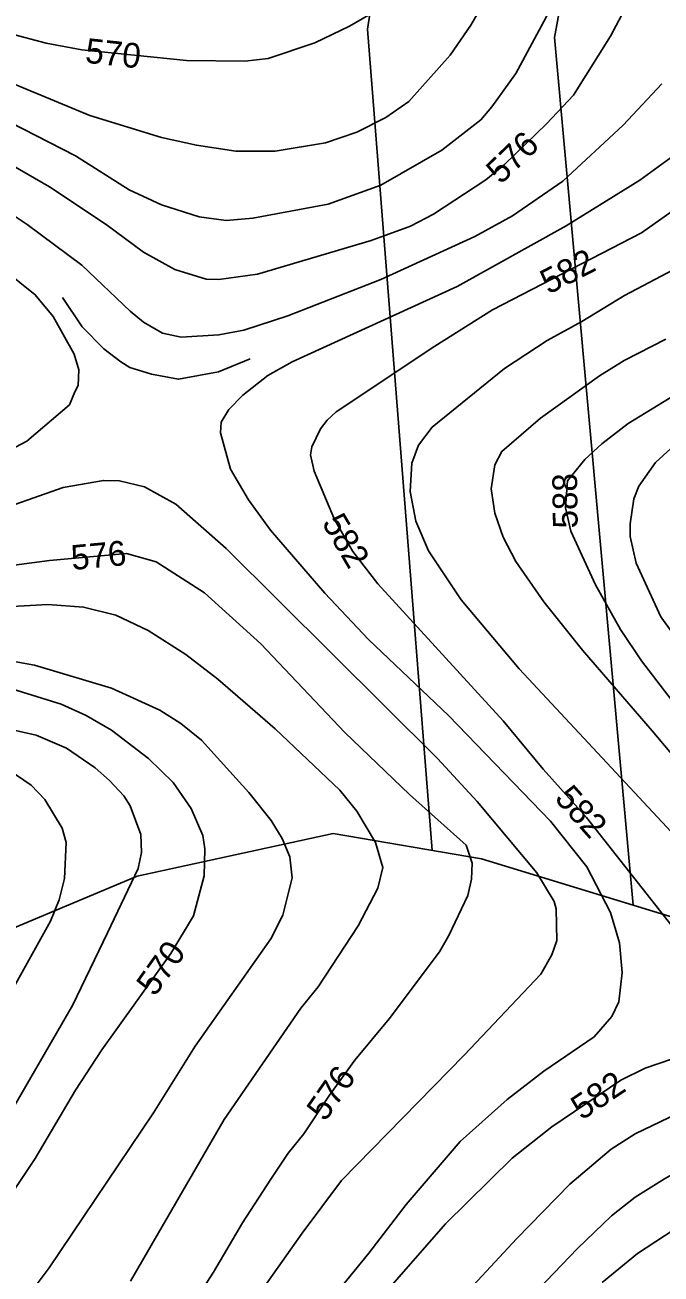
# Model space of a CAD drawing. Extents: x -709418 to -703832, y -1161719 to -1157826.
# Drawn here: x -708856 to -708650.5, y -1160344.3 to -1159940.7 of the extents above; entities that cross this region are included whole.
import ezdxf

# ---------------------------------------------------------------- set-up
doc = ezdxf.new("R2010")
doc.units = 0
for name, color, linetype in [('120_vrstevnice hlavní', 7, 'Continuous'), ('121_vrstevnice hlavní_popis', 7, 'Continuous'), ('122_vrstevnice základní', 7, 'Continuous'), ('124_vrstevnice doplňková', 7, 'Continuous'), ('606_RBC_návrh', 7, 'Continuous'), ('611_LBK_stav', 7, 'Continuous')]:
    doc.layers.add(name, color=color, linetype=linetype)

msp = doc.modelspace()

# ---------------------------------------------------------------- linework, layer by layer
at = {"layer": '120_vrstevnice hlavní'}
for points in [[(-708743.01, -1159936.3), (-708751.11, -1159941.07), (-708762.39, -1159946.43), (-708777.44, -1159951.49), (-708784.96, -1159952.36), (-708803.76, -1159952.21), (-708837.61, -1159948.74), (-708849.18, -1159946.57), (-708861.33, -1159943.39), (-708885.63, -1159934.85)], [(-708775.7, -1160375.44), (-708744.89, -1160337.55), (-708732.89, -1160321.92), (-708715.38, -1160301.53), (-708700.2, -1160287.93), (-708688.33, -1160278.82), (-708672.13, -1160267.68), (-708666.35, -1160261.17), (-708664.18, -1160256.4), (-708663.02, -1160246.85), (-708663.89, -1160237.31), (-708666.78, -1160227.47), (-708674.45, -1160212.72), (-708686.16, -1160197.96), (-708719.14, -1160163.83), (-708745.04, -1160139.24), (-708759.07, -1160124.34), (-708776.71, -1160103.94), (-708783.8, -1160094.11), (-708789.59, -1160084.27), (-708792.86, -1160072.53), (-708792.61, -1160069.1), (-708790.09, -1160064.95), (-708785.55, -1160060.3), (-708777.48, -1160053.94), (-708769.62, -1160049.56), (-708716.4, -1160025.26), (-708681.1, -1160005.59), (-708657.38, -1159990.83), (-708634.82, -1159974.49)], [(-708872.03, -1160012.38), (-708852.65, -1160027.86), (-708846.86, -1160034.95), (-708840.07, -1160047.1), (-708838.62, -1160052.16), (-708838.84, -1160057.19), (-708839.88, -1160059.26), (-708841.64, -1160063.42), (-708855.4, -1160075.16), (-708866.25, -1160080.95)], [(-708642.34, -1160072.99), (-708652.32, -1160082.1), (-708657.67, -1160089.77), (-708659.26, -1160093.82), (-708660.42, -1160101.92), (-708660.42, -1160105.97), (-708658.54, -1160114.65), (-708650.58, -1160132.01), (-708635.1, -1160153.41)], [(-709108.09, -1160076.46), (-709102.6, -1160089.48), (-709097.53, -1160098.01), (-709088.71, -1160108.57), (-709083.5, -1160112.77), (-709075.4, -1160118.12), (-709062.96, -1160123.18), (-709042.71, -1160128.68), (-709014.36, -1160137.36), (-708981.96, -1160144.3), (-708949.56, -1160149.94), (-708941.46, -1160150.66), (-708883.32, -1160152.69), (-708859.88, -1160155.29), (-708844.26, -1160160.21), (-708836.16, -1160163.83), (-708828.06, -1160168.6), (-708816.06, -1160177.71), (-708808.1, -1160185.52), (-708802.31, -1160193.91), (-708798.55, -1160202.59)], [(-708798.55, -1160202.59), (-708797.83, -1160206.93), (-708798.12, -1160215.61), (-708801.59, -1160228.63), (-708808.82, -1160240.78), (-708831.1, -1160271.88), (-708839.63, -1160284.89), (-708852.65, -1160307.03), (-708869.72, -1160332.34), (-708879.41, -1160345.21)]]:
    msp.add_lwpolyline(points, dxfattribs=at)
at = {"layer": '122_vrstevnice základní'}
for points in [[(-708643.93, -1159832.3), (-708654.92, -1159859.5), (-708663.89, -1159879.75), (-708687.61, -1159938.18), (-708697.45, -1159956.41), (-708705.11, -1159967.11), (-708708.73, -1159971.31), (-708721.31, -1159981.14), (-708740.98, -1159992.42), (-708758.05, -1159998.64), (-708782.35, -1160003.13), (-708791.03, -1160003.85), (-708799.71, -1160002.69), (-708811.86, -1159998.79), (-708822.28, -1159994.01), (-708839.63, -1159983.02), (-708869.43, -1159967.83), (-708901.25, -1159949.32), (-708930.18, -1159934.42), (-708952.46, -1159920.54), (-708963.74, -1159912.58), (-708973.86, -1159904.48)], [(-708817.65, -1160014.12), (-708807.52, -1160019.76), (-708797.4, -1160022.8), (-708793.35, -1160022.94), (-708780.91, -1160021.21), (-708744.17, -1160010.36), (-708731.44, -1160005.73), (-708724.06, -1160001.82), (-708707.14, -1159990.69), (-708701.06, -1159985.77), (-708687.47, -1159972.61), (-708678.79, -1159963.35), (-708666.78, -1159944.26), (-708659.55, -1159930.37), (-708653.62, -1159916.49), (-708638, -1159860.94)], [(-708904.43, -1159935.72), (-708874.06, -1159953.23), (-708866.83, -1159956.84), (-708835, -1159970), (-708811.86, -1159977.09), (-708800.58, -1159979.55), (-708787.85, -1159981.43), (-708775.12, -1159981.43), (-708758.92, -1159978.83), (-708748.8, -1159975.36), (-708739.39, -1159970.58), (-708732.02, -1159965.38), (-708718.57, -1159950.48), (-708711.91, -1159940.79), (-708697.01, -1159914.75)], [(-708855.25, -1160005.15), (-708870.59, -1159995.03), (-708892.57, -1159982.3), (-708909.49, -1159971.59), (-708944.21, -1159950.91), (-708967.79, -1159933.7)], [(-708945.22, -1159937.31), (-708918.9, -1159953.23), (-708898.65, -1159963.78), (-708848.02, -1159993), (-708829.8, -1160005.15), (-708817.65, -1160014.12)], [(-708650.29, -1159959.73), (-708662.73, -1159973.04), (-708682.26, -1159991.12), (-708698.46, -1160002.4), (-708710.61, -1160009.06), (-708740.98, -1160022.94), (-708771.07, -1160034.66), (-708785.25, -1160039.29), (-708793.35, -1160040.88), (-708805.5, -1160041.6), (-708811.57, -1160040.3), (-708817.65, -1160036.69), (-708821.98, -1160033.21), (-708837.61, -1160018.31), (-708855.25, -1160005.15)], [(-708723.63, -1160044.5), (-708704.97, -1160032.78), (-708656.8, -1160007.9), (-708632.21, -1159990.54)], [(-708638.58, -1160015.57), (-708662.3, -1160028.15), (-708676.04, -1160036.54), (-708687.32, -1160042.61), (-708701.06, -1160051.73), (-708724.49, -1160070.68), (-708728.83, -1160076.46), (-708731, -1160082.25), (-708731.58, -1160091.51)], [(-708648.99, -1160042.18), (-708662.44, -1160049.12), (-708670.4, -1160054.04), (-708689.49, -1160067.78), (-708701.93, -1160078.49), (-708704.24, -1160082.83), (-708705.4, -1160090.64), (-708704.24, -1160098.45), (-708701.5, -1160106.26), (-708697.45, -1160114.07), (-708688.33, -1160127.09)], [(-708631.78, -1160251.05), (-708674.59, -1160196.81), (-708688.62, -1160181.19), (-708701.5, -1160165.56), (-708742, -1160121.3), (-708750.1, -1160110.89), (-708756.03, -1160100.47), (-708762.54, -1160084.85), (-708763.69, -1160079.64), (-708763.26, -1160077.04), (-708760.51, -1160071.26), (-708758.34, -1160068.36), (-708755.45, -1160065.76), (-708723.63, -1160044.5)], [(-708640.31, -1160056.79), (-708661.14, -1160069.52), (-708669.68, -1160076.03), (-708675.17, -1160081.09), (-708680.67, -1160088.03), (-708681.39, -1160096.71), (-708679.66, -1160104.23), (-708671.7, -1160121.59), (-708663.6, -1160136.06), (-708656.8, -1160146.18), (-708640.89, -1160167.01)], [(-708868.85, -1160099.03), (-708843.68, -1160090.2), (-708830.66, -1160087.89), (-708825.46, -1160088.03), (-708817.36, -1160089.91), (-708807.23, -1160095.56), (-708791.03, -1160109.88), (-708722.76, -1160177.71), (-708709.89, -1160191.6), (-708690.65, -1160214.74), (-708685.01, -1160224)], [(-708731.58, -1160091.51), (-708729.7, -1160101.05), (-708725.65, -1160110.6), (-708715.09, -1160126.51), (-708696.29, -1160148.78), (-708644.22, -1160204.62), (-708605.89, -1160253.8), (-708603.28, -1160259.58), (-708603.14, -1160265.08), (-708606.18, -1160271.59), (-708610.52, -1160276.07), (-708621.8, -1160282.15), (-708631.49, -1160285.91), (-708658.83, -1160299.07), (-708666.64, -1160303.99), (-708679.94, -1160315.27), (-708697.16, -1160332.92), (-708715.24, -1160352.44)], [(-708711.77, -1160216.77), (-708711.48, -1160211.56), (-708713.5, -1160205.77), (-708731.73, -1160189.43), (-708752.7, -1160169.32), (-708779.75, -1160140.68), (-708797.97, -1160124.2), (-708813.6, -1160114.21), (-708823.18, -1160111.52), (-708848.02, -1160113.78), (-708882.45, -1160118.26)], [(-708888.81, -1160130.27), (-708848.6, -1160127.96), (-708837.03, -1160128.82), (-708826.61, -1160131.43), (-708816.2, -1160136.34), (-708804.05, -1160144.16), (-708793.64, -1160152.11), (-708775.12, -1160168.17), (-708754.29, -1160187.98), (-708748.8, -1160194.78), (-708742.72, -1160204.91), (-708740.41, -1160213.01)], [(-708688.33, -1160127.09), (-708675.9, -1160142.71), (-708653.33, -1160168.75), (-708615.72, -1160213.58), (-708597.21, -1160239.62), (-708586.07, -1160254.08), (-708582.45, -1160259.87), (-708581.44, -1160264.79), (-708584.05, -1160271.44), (-708587.52, -1160277.08), (-708595.47, -1160283.88), (-708631.49, -1160303.41), (-708649.43, -1160313.53), (-708658.83, -1160319.47), (-708666.49, -1160325.54), (-708677.49, -1160336.1), (-708710.32, -1160370.38)], [(-708853.37, -1160349.26), (-708848.17, -1160342.32), (-708837.03, -1160325.83), (-708814.46, -1160292.27), (-708801.01, -1160270.72), (-708776.57, -1160236), (-708772.66, -1160228.34), (-708769.62, -1160216.33), (-708770.38, -1160209.48), (-708772.9, -1160203.61), (-708776.43, -1160197.74), (-708783.65, -1160188.71), (-708798.99, -1160171.78), (-708805.64, -1160166.43), (-708812.44, -1160162.09), (-708828.06, -1160155), (-708852.94, -1160147.63), (-708870.3, -1160144.45)], [(-708865.38, -1160167.3), (-708852.36, -1160170.19), (-708842.53, -1160174.39), (-708833.27, -1160180.75), (-708828.64, -1160184.8), (-708824.01, -1160189.86), (-708821.98, -1160193.05), (-708818.51, -1160202.3), (-708818.37, -1160208.09), (-708819.38, -1160213.3), (-708829.36, -1160234.12), (-708840.64, -1160257.56), (-708860.46, -1160291.84), (-708879.55, -1160319.61), (-708889.39, -1160332.92), (-708902.99, -1160349.26)], [(-708871.02, -1160272.02), (-708847.73, -1160230.36), (-708844.98, -1160223.42), (-708843.25, -1160216.48), (-708842.67, -1160204.91), (-708843.97, -1160200.28), (-708849.61, -1160191.02), (-708853.95, -1160186.39), (-708861.04, -1160181.47)], [(-708740.41, -1160213.01), (-708742, -1160219.66), (-708748.36, -1160231.81), (-708761.23, -1160251.48), (-708766.88, -1160258.43), (-708791.61, -1160294.44), (-708821.84, -1160346.66)], [(-708813.89, -1160372.98), (-708795.08, -1160343.77), (-708785.68, -1160327.85), (-708776.57, -1160313.68), (-708770.93, -1160305.29), (-708765.86, -1160299.07), (-708757.62, -1160286.49), (-708749.37, -1160275.2), (-708738.38, -1160261.9), (-708722.04, -1160240.2), (-708719, -1160234.99), (-708712.92, -1160221.97), (-708711.77, -1160216.77)], [(-708595.62, -1160220.24), (-708563.51, -1160260.59), (-708562.64, -1160263.2), (-708562.64, -1160268.84), (-708563.22, -1160271.44), (-708567.85, -1160279.54), (-708571.32, -1160283.88), (-708577.54, -1160289.38), (-708585.64, -1160295.31), (-708603.14, -1160306.16), (-708643.49, -1160328.14), (-708658.1, -1160337.69), (-708669.53, -1160347.09)], [(-708685.01, -1160224), (-708684.43, -1160226.31), (-708684.14, -1160236.58), (-708685.73, -1160241.21), (-708689.35, -1160247.43), (-708714.08, -1160273.61), (-708753.71, -1160314.11), (-708766.44, -1160331.18), (-708799.85, -1160378.48)], [(-708738.09, -1160348.68), (-708720.16, -1160328.14), (-708698.6, -1160306.88), (-708685.73, -1160296.76), (-708663.46, -1160281.71), (-708655.64, -1160277.81), (-708638.58, -1160272.02)]]:
    msp.add_lwpolyline(points, dxfattribs=at)
at = {"layer": '124_vrstevnice doplňková'}
msp.add_lwpolyline([(-708843.81, -1160028.74), (-708837.46, -1160038.28), (-708830.52, -1160045.36), (-708825.02, -1160049.56), (-708822.06, -1160051.41), (-708815.1, -1160053.55), (-708806.37, -1160055.19), (-708793.51, -1160052.74), (-708783.22, -1160048.55)], dxfattribs=at)
at = {"layer": '606_RBC_návrh'}
msp.add_lwpolyline([(-708179, -1160478.74), (-708234.99, -1160497.4), (-708469.98, -1160318), (-708512.17, -1160270.15), (-708708.54, -1160210.13), (-708756.41, -1160202.02), (-708819.7, -1160215.81), (-708991.72, -1160287.99), (-709033.11, -1160299.35)], dxfattribs=at)
at = {"layer": '611_LBK_stav'}
for points in [[(-708714.45, -1159743.35), (-708745.34, -1159942.03), (-708724.47, -1160207.43)], [(-708659.51, -1160225.11), (-708684.9, -1159944.72), (-708658.04, -1159798.39)]]:
    msp.add_lwpolyline(points, dxfattribs=at)

# ---------------------------------------------------------------- texts
at = {"layer": '121_vrstevnice hlavní_popis'}
for s, rotation, p in [('570', 353.866, (-708836.76, -1159952.86)), ('576', 43.7209, (-708702.28, -1159992.45)), ('582', 27.008, (-708686.87, -1160027.89)), ('588', 90.7324, (-708677.42, -1160103.36)), ('582', 300.4408, (-708760.24, -1160101.6)), ('576', 5.3441, (-708840.72, -1160116.85)), ('582', 311.7411, (-708685.17, -1160190.83)), ('570', 54.5236, (-708814.05, -1160254.98)), ('576', 55.0854, (-708759.01, -1160295.38)), ('582', 33.8562, (-708676.1, -1160294.85))]:
    msp.add_text(s, height=8, rotation=rotation, dxfattribs=at).set_placement(p)

doc.saveas('drawing.dxf')
